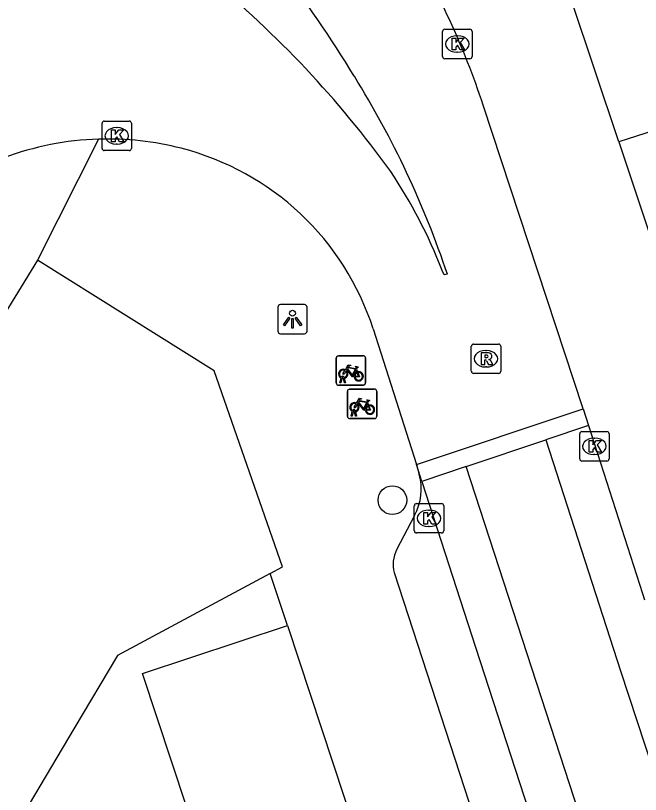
# Model space of a CAD drawing. Extents: x 160356 to 161355, y 381727 to 382845.
# Drawn here: x 160872.51 to 160893.79, y 382698.29 to 382724.8 of the extents above; entities that cross this region are included whole.
import ezdxf

# ---------------------------------------------------------------- set-up
doc = ezdxf.new("R2010")
doc.units = 0
for name, color, linetype in [('IMGEO_Boom', 7, 'Continuous'), ('IMGEO_Fietsenrek', 7, 'Continuous'), ('IMGEO_Kolk', 7, 'Continuous'), ('IMGEO_Lichtpunt', 7, 'Continuous'), ('IMGEO_Pand', 7, 'Continuous'), ('IMGEO_Rijbaan_lokaal_gesloten', 7, 'Continuous'), ('IMGEO_Rijbaan_lokaal_open', 7, 'Continuous'), ('IMGEO_Rioolput', 7, 'Continuous'), ('IMGEO_Voetpad_open', 7, 'Continuous')]:
    doc.layers.add(name, color=color, linetype=linetype)

msp = doc.modelspace()

# ---------------------------------------------------------------- linework, layer by layer
at = {"layer": 'IMGEO_Boom'}
msp.add_circle((160885.342, 382708.309), 0.489, dxfattribs=at)
at = {"layer": 'IMGEO_Fietsenrek'}
for p, q in [((160883.428, 382712.297), (160883.428, 382713.138)), ((160883.428, 382713.138), (160883.428, 382712.297)), ((160883.503, 382713.222), (160884.344, 382713.222)), ((160884.344, 382713.222), (160883.503, 382713.222)), ((160884.428, 382713.147), (160884.428, 382712.306)), ((160884.428, 382712.306), (160884.428, 382713.147)), ((160884.115, 382712.771), (160884.151, 382712.676)), ((160883.555, 382712.306), (160883.594, 382712.466)), ((160883.624, 382712.454), (160883.589, 382712.306)), ((160883.666, 382712.478), (160883.665, 382712.482)), ((160883.707, 382712.306), (160883.673, 382712.448)), ((160883.697, 382712.489), (160883.698, 382712.482)), ((160883.705, 382712.452), (160883.74, 382712.306)), ((160884.353, 382712.222), (160883.512, 382712.222)), ((160883.512, 382712.222), (160884.353, 382712.222)), ((160883.589, 382712.306), (160883.555, 382712.306)), ((160883.74, 382712.306), (160883.707, 382712.306)), ((160883.81, 382711.16), (160883.81, 382712.001)), ((160883.81, 382712.001), (160883.81, 382711.16)), ((160883.885, 382712.085), (160884.726, 382712.085)), ((160884.726, 382712.085), (160883.885, 382712.085)), ((160884.81, 382712.01), (160884.81, 382711.169)), ((160884.81, 382711.169), (160884.81, 382712.01)), ((160884.497, 382711.634), (160884.533, 382711.539)), ((160883.937, 382711.169), (160883.976, 382711.329)), ((160883.971, 382711.169), (160883.937, 382711.169)), ((160884.006, 382711.317), (160883.971, 382711.169)), ((160884.048, 382711.341), (160884.047, 382711.345)), ((160884.089, 382711.169), (160884.055, 382711.311)), ((160884.079, 382711.352), (160884.08, 382711.345)), ((160884.087, 382711.315), (160884.122, 382711.169)), ((160884.122, 382711.169), (160884.089, 382711.169)), ((160884.735, 382711.085), (160883.894, 382711.085)), ((160883.894, 382711.085), (160884.735, 382711.085))]:
    msp.add_line(p, q, dxfattribs=at)
for points in [[(160883.762, 382712.696), (160883.71, 382712.606), (160883.67, 382712.581), (160883.671, 382712.628), (160883.726, 382712.722)], [(160883.741, 382712.748), (160883.836, 382712.912), (160883.922, 382712.898), (160883.924, 382712.889), (160883.868, 382712.878), (160883.841, 382712.833), (160884.097, 382712.792)], [(160884.037, 382712.504), (160883.987, 382712.504), (160883.796, 382712.755), (160883.777, 382712.723)], [(160884.084, 382712.767), (160883.827, 382712.808), (160883.81, 382712.779), (160883.977, 382712.559), (160884.084, 382712.767)], [(160884.132, 382712.669), (160884.102, 382712.746), (160883.993, 382712.528), (160884.036, 382712.528)], [(160884.097, 382712.792), (160884.122, 382712.841), (160884.116, 382712.845), (160884.093, 382712.849), (160884.081, 382712.856), (160884.08, 382712.859), (160884.082, 382712.864), (160884.177, 382712.849), (160884.179, 382712.839), (160884.169, 382712.826), (160884.157, 382712.82), (160884.143, 382712.826), (160884.115, 382712.771)], [(160884.066, 382712.528), (160884.186, 382712.527), (160884.142, 382712.641)], [(160884.162, 382712.648), (160884.217, 382712.503), (160884.067, 382712.503)], [(160884.123, 382711.611), (160884.218, 382711.775), (160884.304, 382711.761), (160884.306, 382711.752), (160884.25, 382711.741), (160884.223, 382711.696), (160884.479, 382711.655)], [(160884.466, 382711.63), (160884.209, 382711.671), (160884.192, 382711.642), (160884.359, 382711.422), (160884.466, 382711.63)], [(160884.479, 382711.655), (160884.504, 382711.704), (160884.498, 382711.708), (160884.475, 382711.712), (160884.463, 382711.719), (160884.462, 382711.722), (160884.464, 382711.727), (160884.559, 382711.712), (160884.561, 382711.702), (160884.551, 382711.689), (160884.539, 382711.683), (160884.525, 382711.689), (160884.497, 382711.634)], [(160884.144, 382711.559), (160884.092, 382711.469), (160884.052, 382711.444), (160884.053, 382711.491), (160884.108, 382711.585)], [(160884.419, 382711.367), (160884.369, 382711.367), (160884.178, 382711.618), (160884.159, 382711.586)], [(160884.514, 382711.532), (160884.484, 382711.609), (160884.375, 382711.391), (160884.418, 382711.391)], [(160884.448, 382711.391), (160884.568, 382711.39), (160884.524, 382711.504)], [(160884.544, 382711.511), (160884.599, 382711.366), (160884.449, 382711.366)]]:
    msp.add_lwpolyline(points, dxfattribs=at)
for centre, radius, start, end in [((160883.506, 382713.144), 0.0779, 92.4484, 184.2845), ((160883.506, 382713.144), 0.0779, 92.4484, 184.2845), ((160884.35, 382713.144), 0.0779, 2.4484, 94.2845), ((160884.35, 382713.144), 0.0779, 2.4484, 94.2845), ((160883.668, 382712.607), 0.159, 62.6766, 242.1369), ((160883.668, 382712.607), 0.129, 63.3192, 238.903), ((160883.668, 382712.607), 0.159, 283.5766, 46.6042), ((160883.648, 382712.478), 0.0499, 12.8025, 158.6934), ((160883.668, 382712.607), 0.159, 253.9967, 271.7867), ((160883.648, 382712.478), 0.0174, 12.8025, 163.4502), ((160883.668, 382712.607), 0.129, 253.415, 269.0204), ((160883.668, 382712.607), 0.129, 283.6043, 43.4302), ((160884.195, 382712.523), 0.159, 113.3408, 178.3217), ((160884.195, 382712.523), 0.159, 187.0065, 105.7708), ((160884.195, 382712.523), 0.129, 113.923, 177.9556), ((160884.195, 382712.523), 0.129, 188.6715, 104.5883), ((160883.506, 382712.3), 0.0779, 182.4484, 274.2845), ((160883.506, 382712.3), 0.0779, 182.4484, 274.2845), ((160884.35, 382712.3), 0.0779, 272.4484, 4.2845), ((160884.35, 382712.3), 0.0779, 272.4484, 4.2845), ((160883.888, 382712.007), 0.0779, 92.4484, 184.2845), ((160883.888, 382712.007), 0.0779, 92.4484, 184.2845), ((160884.732, 382712.007), 0.0779, 2.4484, 94.2845), ((160884.732, 382712.007), 0.0779, 2.4484, 94.2845), ((160884.05, 382711.47), 0.159, 62.6766, 242.1369), ((160884.05, 382711.47), 0.129, 63.3192, 238.903), ((160884.03, 382711.341), 0.0499, 12.8025, 158.6934), ((160884.05, 382711.47), 0.129, 283.6043, 43.4302), ((160884.05, 382711.47), 0.159, 283.5766, 46.6042), ((160884.577, 382711.386), 0.159, 113.3408, 178.3217), ((160884.577, 382711.386), 0.159, 187.0065, 105.7708), ((160884.577, 382711.386), 0.129, 113.923, 177.9556), ((160884.577, 382711.386), 0.129, 188.6715, 104.5883), ((160883.888, 382711.163), 0.0779, 182.4484, 274.2845), ((160883.888, 382711.163), 0.0779, 182.4484, 274.2845), ((160884.05, 382711.47), 0.159, 253.9967, 271.7867), ((160884.03, 382711.341), 0.0174, 12.8025, 163.4502), ((160884.05, 382711.47), 0.129, 253.415, 269.0204), ((160884.732, 382711.163), 0.0779, 272.4484, 4.2845), ((160884.732, 382711.163), 0.0779, 272.4484, 4.2845)]:
    msp.add_arc(centre, radius, start, end, dxfattribs=at)
at = {"layer": 'IMGEO_Kolk'}
for p, q in [((160887.052, 382723.407), (160887.052, 382724.259)), ((160887.127, 382724.333), (160887.979, 382724.333)), ((160887.54, 382724.113), (160887.565, 382724.113)), ((160888.053, 382724.259), (160888.053, 382723.407)), ((160887.979, 382723.333), (160887.127, 382723.333)), ((160887.563, 382723.553), (160887.538, 382723.553)), ((160875.531, 382721.208), (160876.383, 382721.208)), ((160875.456, 382720.282), (160875.456, 382721.134)), ((160875.944, 382720.988), (160875.969, 382720.988)), ((160876.457, 382721.134), (160876.457, 382720.282)), ((160875.967, 382720.428), (160875.942, 382720.428)), ((160876.383, 382720.208), (160875.531, 382720.208)), ((160891.793, 382710.641), (160892.645, 382710.641)), ((160891.718, 382709.715), (160891.718, 382710.567)), ((160892.206, 382710.421), (160892.231, 382710.421)), ((160892.719, 382710.567), (160892.719, 382709.715)), ((160892.229, 382709.861), (160892.204, 382709.861)), ((160892.645, 382709.641), (160891.793, 382709.641)), ((160886.088, 382707.265), (160886.088, 382708.117)), ((160886.163, 382708.191), (160887.015, 382708.191)), ((160886.576, 382707.971), (160886.601, 382707.971)), ((160887.089, 382708.117), (160887.089, 382707.265)), ((160887.015, 382707.191), (160886.163, 382707.191)), ((160886.599, 382707.411), (160886.574, 382707.411))]:
    msp.add_line(p, q, dxfattribs=at)
for points in [[(160887.052, 382723.407), (160887.052, 382724.259)], [(160887.127, 382724.333), (160887.979, 382724.333)], [(160888.053, 382724.259), (160888.053, 382723.407)], [(160887.373, 382724.033), (160887.496, 382724.033), (160887.496, 382723.882), (160887.626, 382724.033), (160887.79, 382724.033), (160887.644, 382723.882), (160887.797, 382723.633), (160887.645, 382723.633), (160887.56, 382723.797), (160887.496, 382723.73), (160887.496, 382723.633), (160887.373, 382723.633), (160887.373, 382724.033)], [(160887.979, 382723.333), (160887.127, 382723.333)], [(160875.531, 382721.208), (160876.383, 382721.208)], [(160875.456, 382720.282), (160875.456, 382721.134)], [(160876.457, 382721.134), (160876.457, 382720.282)], [(160875.777, 382720.908), (160875.9, 382720.908), (160875.9, 382720.757), (160876.03, 382720.908), (160876.194, 382720.908), (160876.048, 382720.757), (160876.201, 382720.508), (160876.049, 382720.508), (160875.964, 382720.672), (160875.9, 382720.605), (160875.9, 382720.508), (160875.777, 382720.508), (160875.777, 382720.908)], [(160876.383, 382720.208), (160875.531, 382720.208)], [(160891.793, 382710.641), (160892.645, 382710.641)], [(160891.718, 382709.715), (160891.718, 382710.567)], [(160892.039, 382710.341), (160892.162, 382710.341), (160892.162, 382710.19), (160892.292, 382710.341), (160892.456, 382710.341), (160892.31, 382710.19), (160892.463, 382709.941), (160892.311, 382709.941), (160892.226, 382710.105), (160892.162, 382710.038), (160892.162, 382709.941), (160892.039, 382709.941), (160892.039, 382710.341)], [(160892.719, 382710.567), (160892.719, 382709.715)], [(160892.645, 382709.641), (160891.793, 382709.641)], [(160886.088, 382707.265), (160886.088, 382708.117)], [(160886.163, 382708.191), (160887.015, 382708.191)], [(160887.089, 382708.117), (160887.089, 382707.265)], [(160886.409, 382707.891), (160886.532, 382707.891), (160886.532, 382707.74), (160886.662, 382707.891), (160886.826, 382707.891), (160886.68, 382707.74), (160886.833, 382707.491), (160886.681, 382707.491), (160886.596, 382707.655), (160886.532, 382707.588), (160886.532, 382707.491), (160886.409, 382707.491), (160886.409, 382707.891)], [(160887.015, 382707.191), (160886.163, 382707.191)]]:
    msp.add_lwpolyline(points, dxfattribs=at)
for centre, start, end in [((160887.129, 382724.257), 91.552, 178.448), ((160887.129, 382724.257), 91.552, 178.448), ((160887.977, 382724.257), 1.552, 88.448), ((160887.977, 382724.257), 1.552, 88.448), ((160887.129, 382723.409), 181.552, 268.448), ((160887.129, 382723.409), 181.552, 268.448), ((160887.977, 382723.409), 271.552, 358.448), ((160887.977, 382723.409), 271.552, 358.448), ((160875.533, 382721.132), 91.552, 178.448), ((160875.533, 382721.132), 91.552, 178.448), ((160876.381, 382721.132), 1.552, 88.448), ((160876.381, 382721.132), 1.552, 88.448), ((160875.533, 382720.284), 181.552, 268.448), ((160875.533, 382720.284), 181.552, 268.448), ((160876.381, 382720.284), 271.552, 358.448), ((160876.381, 382720.284), 271.552, 358.448), ((160891.795, 382710.565), 91.552, 178.448), ((160891.795, 382710.565), 91.552, 178.448), ((160892.643, 382710.565), 1.552, 88.448), ((160892.643, 382710.565), 1.552, 88.448), ((160891.795, 382709.717), 181.552, 268.448), ((160891.795, 382709.717), 181.552, 268.448), ((160892.643, 382709.717), 271.552, 358.448), ((160892.643, 382709.717), 271.552, 358.448), ((160886.165, 382708.115), 91.552, 178.448), ((160886.165, 382708.115), 91.552, 178.448), ((160887.013, 382708.115), 1.552, 88.448), ((160887.013, 382708.115), 1.552, 88.448), ((160886.165, 382707.267), 181.552, 268.448), ((160886.165, 382707.267), 181.552, 268.448), ((160887.013, 382707.267), 271.552, 358.448), ((160887.013, 382707.267), 271.552, 358.448)]:
    msp.add_arc(centre, 0.0765, start, end, dxfattribs=at)
for centre, major_axis, ratio, start_param, end_param in [((160887.539, 382723.833), (-0.387, 0.002), 0.722429, 4.712389, 7.853982), ((160887.564, 382723.833), (-0.39, 0.002), 0.717154, 1.570796, 4.712389), ((160875.943, 382720.708), (-0.387, 0.002), 0.722429, 4.712389, 7.853982), ((160875.968, 382720.708), (-0.39, 0.002), 0.717154, 1.570796, 4.712389), ((160892.205, 382710.141), (-0.387, 0.002), 0.722429, 4.712389, 7.853982), ((160892.23, 382710.141), (-0.39, 0.002), 0.717154, 1.570796, 4.712389), ((160886.575, 382707.691), (-0.387, 0.002), 0.722429, 4.712389, 7.853982), ((160886.6, 382707.691), (-0.39, 0.002), 0.717154, 1.570796, 4.712389)]:
    msp.add_ellipse(centre, major_axis=major_axis, ratio=ratio, start_param=start_param, end_param=end_param, dxfattribs=at)
at = {"layer": 'IMGEO_Lichtpunt'}
for p, q in [((160881.442, 382714.872), (160881.442, 382714.065)), ((160881.442, 382714.872), (160881.442, 382714.065)), ((160882.344, 382714.967), (160881.536, 382714.967)), ((160882.344, 382714.967), (160881.536, 382714.967)), ((160882.438, 382714.065), (160882.438, 382714.872)), ((160882.438, 382714.065), (160882.438, 382714.872)), ((160881.536, 382713.971), (160882.344, 382713.971)), ((160881.536, 382713.971), (160882.344, 382713.971))]:
    msp.add_line(p, q, dxfattribs=at)
for points in [[(160881.816, 382714.536), (160881.855, 382714.508), (160881.667, 382714.246), (160881.629, 382714.273), (160881.816, 382714.536)], [(160881.918, 382714.488), (160881.965, 382714.488), (160881.965, 382714.166), (160881.918, 382714.166), (160881.918, 382714.488)], [(160882.028, 382714.508), (160882.066, 382714.535), (160882.253, 382714.273), (160882.214, 382714.245), (160882.028, 382714.508)]]:
    msp.add_lwpolyline(points, dxfattribs=at)
msp.add_circle((160881.941, 382714.67), 0.0994, dxfattribs=at)
for centre, start, end in [((160881.536, 382714.872), 90, 180), ((160881.536, 382714.872), 90, 180), ((160882.344, 382714.872), 0, 90), ((160882.344, 382714.872), 0, 90), ((160881.536, 382714.065), 180, 270), ((160881.536, 382714.065), 180, 270), ((160882.344, 382714.065), 270, 0), ((160882.344, 382714.065), 270, 360)]:
    msp.add_arc(centre, 0.0946, start, end, dxfattribs=at)
at = {"layer": 'IMGEO_Pand'}
for points in [[(160893.047, 382720.509), (160890.625, 382727.769)], [(160902.464, 382723.521), (160893.047, 382720.509)], [(160893.047, 382720.509), (160895.305, 382713.74)], [(160873.263, 382716.474), (160861.816, 382697.826)], [(160881.179, 382705.816), (160881.596, 382706.04), (160879.274, 382712.705), (160873.263, 382716.474)], [(160881.179, 382705.816), (160878.702, 382704.482), (160875.988, 382703.02), (160874.499, 382700.524), (160870.645, 382694.061), (160870.513, 382693.84)], [(160874.111, 382686.151), (160881.324, 382688.833), (160876.834, 382702.406), (160881.767, 382704.037)], [(160881.767, 382704.037), (160888.323, 382684.217)]]:
    msp.add_lwpolyline(points, dxfattribs=at)
at = {"layer": 'IMGEO_Rijbaan_lokaal_gesloten'}
for points in [[(160892.016, 382710.855), (160890.566, 382710.367)], [(160892.016, 382710.855), (160893.852, 382705.136), (160893.92, 382704.918)], [(160887.849, 382709.451), (160890.566, 382710.367)], [(160890.566, 382710.367), (160893.108, 382702.497), (160901.141, 382678.071), (160911.338, 382647.054), (160916.223, 382631.907), (160916.682, 382629.841), (160916.026, 382625.054), (160915.043, 382619.677), (160910.879, 382596.956), (160909.543, 382590.278)], [(160887.849, 382709.451), (160886.347, 382708.945)], [(160887.653, 382456.83), (160887.765, 382457.813), (160889.463, 382469.386), (160893.567, 382497.156), (160896.671, 382520.511), (160898.338, 382534.469), (160903.005, 382571.636), (160911.38, 382618.594), (160912.088, 382625.073), (160912.338, 382628.886), (160912.296, 382632.302), (160911.921, 382634.761), (160911.13, 382637.802), (160909.671, 382642.344), (160905.484, 382655.177), (160894.255, 382689.802), (160887.849, 382709.451)], [(160886.347, 382708.945), (160888.173, 382703.308), (160894.632, 382683.455)]]:
    msp.add_lwpolyline(points, dxfattribs=at)
at = {"layer": 'IMGEO_Rijbaan_lokaal_open'}
for points in [[(160891.832, 382711.413), (160888.433, 382721.75)], [(160887.215, 382715.996), (160887.101, 382715.979), (160887.036, 382716.13)], [(160884.687, 382714.138), (160886.158, 382709.52)], [(160886.158, 382709.52), (160891.832, 382711.413)], [(160891.832, 382711.413), (160892.016, 382710.855)], [(160886.347, 382708.945), (160886.158, 382709.52)]]:
    msp.add_lwpolyline(points, dxfattribs=at)
for centre, radius, start, end in [((160861.984, 382712.983), 27.865, 18.3383, 31.136), ((160847.301, 382700.304), 43.05, 31.4021, 37.5094), ((160856.465, 382698.619), 35.586, 35.9197, 50.5471), ((160856.788, 382705.802), 32.089, 18.5218, 31.8485), ((160875.649, 382710.538), 10.062, 91.7557, 129.3461), ((160875.645, 382710.505), 10.095, 75.6132, 91.7243), ((160875.856, 382711.295), 9.277, 17.8472, 75.6674), ((160870.78, 382709.805), 17.443, 21.2608, 33.7471)]:
    msp.add_arc(centre, radius, start, end, dxfattribs=at)
at = {"layer": 'IMGEO_Rioolput'}
for p, q in [((160888.029, 382712.695), (160888.029, 382713.547)), ((160888.104, 382713.621), (160888.956, 382713.621)), ((160889.03, 382713.547), (160889.03, 382712.695)), ((160888.517, 382713.401), (160888.542, 382713.401)), ((160888.54, 382712.841), (160888.515, 382712.841)), ((160888.956, 382712.621), (160888.104, 382712.621))]:
    msp.add_line(p, q, dxfattribs=at)
for points in [[(160888.029, 382712.695), (160888.029, 382713.547)], [(160888.104, 382713.621), (160888.956, 382713.621)], [(160889.03, 382713.547), (160889.03, 382712.695)], [(160888.618, 382713.319), (160888.366, 382713.321), (160888.366, 382712.921)], [(160888.366, 382712.921), (160888.49, 382712.921), (160888.49, 382713.083), (160888.501, 382713.083)], [(160888.544, 382713.24), (160888.49, 382713.24), (160888.49, 382713.159)], [(160888.49, 382713.159), (160888.542, 382713.159)], [(160888.548, 382713.054), (160888.619, 382712.921), (160888.759, 382712.921), (160888.694, 382713.047)], [(160888.956, 382712.621), (160888.104, 382712.621)]]:
    msp.add_lwpolyline(points, dxfattribs=at)
for centre, radius, start, end in [((160888.106, 382713.545), 0.0765, 91.552, 178.448), ((160888.106, 382713.545), 0.0765, 91.552, 178.448), ((160888.954, 382713.545), 0.0765, 1.552, 88.448), ((160888.954, 382713.545), 0.0765, 1.552, 88.448), ((160888.617, 382713.209), 0.109, 350.3612, 89.416), ((160888.5, 382713.03), 0.0533, 26.0293, 88.6989), ((160888.526, 382713.348), 0.19, 274.7715, 282.9687), ((160888.55, 382713.144), 0.0964, 77.0061, 93.1865), ((160888.564, 382713.201), 0.0378, 276.6634, 79.6772), ((160888.615, 382713.209), 0.112, 277.5842, 350.9817), ((160888.599, 382712.994), 0.108, 29.5134, 73.7905), ((160888.106, 382712.697), 0.0765, 181.552, 268.448), ((160888.106, 382712.697), 0.0765, 181.552, 268.448), ((160888.954, 382712.697), 0.0765, 271.552, 358.448), ((160888.954, 382712.697), 0.0765, 271.552, 358.448)]:
    msp.add_arc(centre, radius, start, end, dxfattribs=at)
for centre, major_axis, ratio, start_param, end_param in [((160888.516, 382713.121), (-0.387, 0.002), 0.722429, 4.712389, 7.853982), ((160888.541, 382713.121), (-0.39, 0.002), 0.717154, 1.570796, 4.712389)]:
    msp.add_ellipse(centre, major_axis=major_axis, ratio=ratio, start_param=start_param, end_param=end_param, dxfattribs=at)
at = {"layer": 'IMGEO_Voetpad_open'}
for points in [[(160875.341, 382720.595), (160873.263, 382716.474)], [(160886.158, 382709.52), (160886.253, 382709.184)], [(160886.093, 382707.788), (160885.483, 382706.616)], [(160885.402, 382705.843), (160891.913, 382685.846), (160892.432, 382685.232), (160893.783, 382684.507)], [(160881.767, 382704.037), (160881.179, 382705.816)]]:
    msp.add_lwpolyline(points, dxfattribs=at)
for centre, radius, start, end in [((160884.477, 382708.68), 1.846, 331.0912, 15.8321), ((160886.451, 382706.124), 1.086, 153.0561, 194.98)]:
    msp.add_arc(centre, radius, start, end, dxfattribs=at)

doc.saveas('drawing.dxf')
